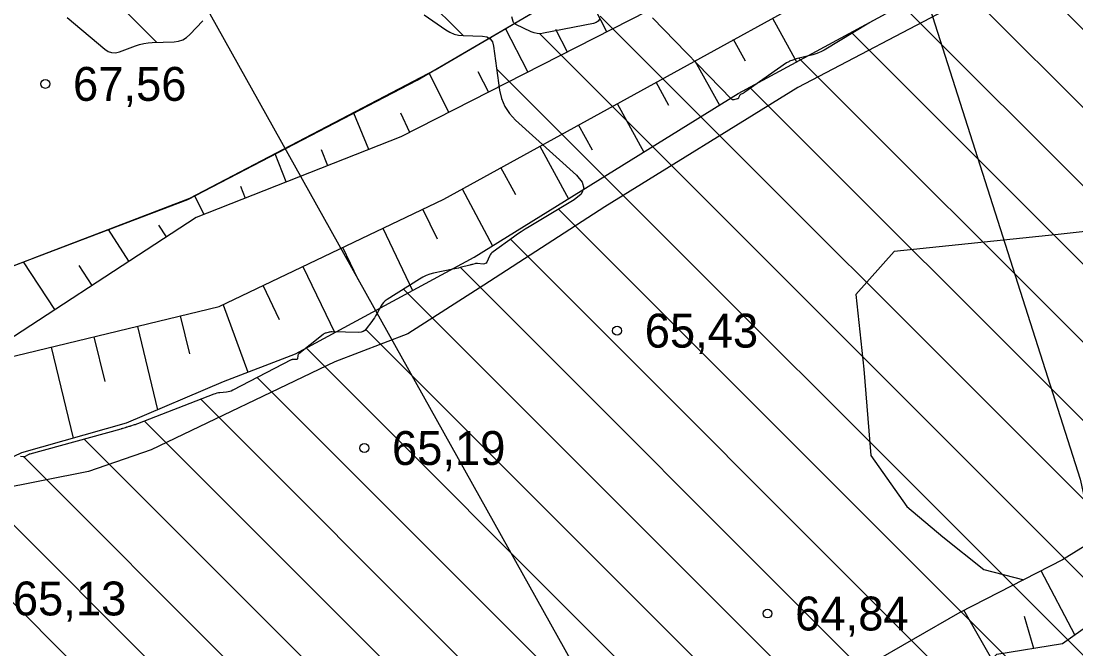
# Model space of a CAD drawing. Extents: x 532503 to 539665, y 6557663 to 6561526.
# Drawn here: x 535305.4 to 535381.6, y 6559818 to 6559863.4 of the extents above; entities that cross this region are included whole.
import ezdxf

# ---------------------------------------------------------------- set-up
doc = ezdxf.new("R2010")
doc.units = 0
for name, color, linetype in [('Kaevandatud ala', 7, 'Continuous'), ('KORGUS-EH2000', 7, 'Continuous'), ('Lamami horisontaal_EH2000', 7, 'Continuous'), ('Lõige', 7, 'Continuous'), ('RELJEEF', 7, 'Continuous')]:
    doc.layers.add(name, color=color, linetype=linetype)

msp = doc.modelspace()

# ---------------------------------------------------------------- linework, layer by layer
at = {"layer": 'Kaevandatud ala'}
for p, q in [((535299.755, 6559877.275), (535315.17, 6559861.861)), ((535375.697, 6559869.216), (535445.064, 6559799.849)), ((535372.933, 6559866.322), (535441.857, 6559797.399)), ((535333.924, 6559865.734), (535337.308, 6559862.349)), ((535369.218, 6559864.381), (535438.649, 6559794.949)), ((535347.217, 6559863.755), (535425.821, 6559785.151)), ((535342.822, 6559862.493), (535422.613, 6559782.701)), ((535365.418, 6559862.524), (535435.442, 6559792.5)), ((535361.575, 6559860.711), (535432.235, 6559790.05)), ((535339.738, 6559859.919), (535419.406, 6559780.251)), ((535358.085, 6559858.543), (535429.028, 6559787.6)), ((535344.197, 6559849.804), (535416.199, 6559777.802)), ((535340.72, 6559847.624), (535412.992, 6559775.352)), ((535337.107, 6559845.58), (535409.785, 6559772.902)), ((535333.003, 6559844.027), (535406.578, 6559770.453)), ((535330.263, 6559841.111), (535403.37, 6559768.003)), ((535325.95, 6559839.767), (535400.163, 6559765.553)), ((535322.429, 6559837.63), (535396.956, 6559763.104)), ((535318.342, 6559836.061), (535393.749, 6559760.654)), ((535314.269, 6559834.477), (535390.542, 6559758.204)), ((535309.916, 6559833.173), (535387.334, 6559755.755)), ((535305.542, 6559831.89), (535384.127, 6559753.305)), ((535301.663, 6559830.113), (535380.92, 6559750.855)), ((535297.823, 6559828.296), (535377.713, 6559748.406))]:
    msp.add_line(p, q, dxfattribs=at)
for points in [[(535334.482, 6559863.861), (535336.043, 6559862.769), (535336.338, 6559862.593), (535336.648, 6559862.463), (535336.974, 6559862.382), (535337.316, 6559862.349), (535338.716, 6559862.31), (535339.028, 6559862.258), (535339.265, 6559862.122), (535339.425, 6559861.902), (535339.51, 6559861.597), (535339.943, 6559858.413), (535340.08, 6559857.793), (535340.317, 6559857.225), (535340.652, 6559856.709), (535341.087, 6559856.246), (535345.509, 6559852.251), (535345.913, 6559851.766), (535346.019, 6559851.31), (535345.827, 6559850.884), (535345.336, 6559850.486), (535342.085, 6559848.538), (535341.795, 6559848.36), (535341.509, 6559848.176), (535341.227, 6559847.986), (535340.949, 6559847.79), (535339.467, 6559846.719), (535339.386, 6559846.652), (535339.315, 6559846.577), (535339.254, 6559846.493), (535339.204, 6559846.4), (535339.006, 6559845.976), (535338.963, 6559845.909), (535338.909, 6559845.864), (535338.842, 6559845.84), (535338.763, 6559845.838), (535338.346, 6559845.88), (535338.299, 6559845.882), (535338.252, 6559845.88), (535338.205, 6559845.873), (535338.159, 6559845.862), (535337.976, 6559845.808), (535337.93, 6559845.795), (535337.884, 6559845.782), (535337.838, 6559845.769), (535337.792, 6559845.757), (535337.097, 6559845.577), (535336.966, 6559845.544), (535336.834, 6559845.513), (535336.701, 6559845.483), (535336.569, 6559845.455), (535335.172, 6559845.171), (535334.899, 6559845.103), (535334.637, 6559845.01), (535334.384, 6559844.894), (535334.141, 6559844.754), (535331.804, 6559843.262), (535331.674, 6559843.168), (535331.559, 6559843.06), (535331.458, 6559842.938), (535331.372, 6559842.803), (535331.057, 6559842.235), (535330.976, 6559842.094), (535330.89, 6559841.957), (535330.799, 6559841.822), (535330.704, 6559841.691), (535330.302, 6559841.154), (535330.194, 6559841.038), (535330.07, 6559840.956), (535329.929, 6559840.908), (535329.771, 6559840.894), (535327.848, 6559840.93), (535327.789, 6559840.929), (535327.731, 6559840.925), (535327.673, 6559840.916), (535327.616, 6559840.904), (535327.387, 6559840.847), (535327.331, 6559840.83), (535327.278, 6559840.808), (535327.227, 6559840.78), (535327.18, 6559840.746), (535325.428, 6559839.351), (535325.395, 6559839.32), (535325.371, 6559839.284), (535325.355, 6559839.244), (535325.348, 6559839.199), (535325.335, 6559839.013), (535325.326, 6559838.972), (535325.307, 6559838.945), (535325.276, 6559838.929), (535325.235, 6559838.926), (535325.05, 6559838.937), (535325.004, 6559838.937), (535324.959, 6559838.931), (535324.916, 6559838.918), (535324.874, 6559838.9), (535320.649, 6559836.706), (535320.543, 6559836.657), (535320.433, 6559836.619), (535320.32, 6559836.591), (535320.203, 6559836.575), (535319.731, 6559836.531), (535319.614, 6559836.516), (535319.499, 6559836.494), (535319.386, 6559836.463), (535319.275, 6559836.424), (535313.758, 6559834.279), (535313.703, 6559834.258), (535313.648, 6559834.238), (535313.593, 6559834.219), (535313.537, 6559834.201), (535313.265, 6559834.115), (535313.234, 6559834.106), (535313.203, 6559834.096), (535313.171, 6559834.087), (535313.139, 6559834.079), (535313.013, 6559834.044), (535312.981, 6559834.035), (535312.95, 6559834.026), (535312.918, 6559834.016), (535312.887, 6559834.006), (535312.715, 6559833.949), (535312.676, 6559833.936), (535312.637, 6559833.924), (535312.598, 6559833.912), (535312.558, 6559833.901), (535305.994, 6559832.092), (535305.949, 6559832.079), (535305.906, 6559832.062), (535305.864, 6559832.042), (535305.823, 6559832.02), (535305.659, 6559831.923), (535305.62, 6559831.904), (535305.579, 6559831.893), (535305.537, 6559831.89), (535305.493, 6559831.894), (535305.317, 6559831.926)], [(535308.696, 6559863.658), (535311.398, 6559861.369), (535311.642, 6559861.206), (535311.901, 6559861.12), (535312.173, 6559861.112), (535312.458, 6559861.181), (535313.629, 6559861.611), (535313.923, 6559861.706), (535314.223, 6559861.778), (535314.528, 6559861.825), (535314.837, 6559861.849), (535316.412, 6559861.905), (535316.739, 6559861.947), (535317.038, 6559862.048), (535317.311, 6559862.208), (535317.557, 6559862.427), (535318.486, 6559863.42)], [(535347.16, 6559863.543), (535347.062, 6559863.394), (535346.918, 6559863.288), (535346.729, 6559863.225), (535343.12, 6559862.517), (535342.892, 6559862.49), (535342.668, 6559862.499), (535342.449, 6559862.544), (535342.234, 6559862.626), (535341.111, 6559863.151), (535341.041, 6559863.192), (535340.985, 6559863.244), (535340.942, 6559863.308), (535340.912, 6559863.383), (535340.818, 6559863.705)], [(535366.956, 6559863.44), (535366.625, 6559863.251), (535363.401, 6559861.31), (535363.204, 6559861.201), (535363.001, 6559861.107), (535362.791, 6559861.028), (535362.575, 6559860.965), (535361.383, 6559860.662), (535361.321, 6559860.645), (535361.26, 6559860.627), (535361.2, 6559860.606), (535361.14, 6559860.584), (535360.903, 6559860.492), (535360.844, 6559860.467), (535360.788, 6559860.439), (535360.733, 6559860.407), (535360.68, 6559860.372), (535357.673, 6559858.253), (535357.638, 6559858.229), (535357.602, 6559858.207), (535357.564, 6559858.186), (535357.526, 6559858.166), (535357.36, 6559858.085), (535357.331, 6559858.067), (535357.305, 6559858.045), (535357.285, 6559858.018), (535357.269, 6559857.987), (535357.216, 6559857.854), (535357.199, 6559857.824), (535357.178, 6559857.8), (535357.151, 6559857.781), (535357.119, 6559857.769), (535356.879, 6559857.707), (535356.829, 6559857.701), (535356.783, 6559857.707), (535356.741, 6559857.725), (535356.702, 6559857.757), (535350.992, 6559863.639)]]:
    msp.add_lwpolyline(points, dxfattribs=at)
at = {"layer": 'KORGUS-EH2000'}
for centre in [(535307.109, 6559858.859), (535348.431, 6559841.019), (535330.162, 6559832.534), (535359.305, 6559820.568)]:
    msp.add_circle(centre, 0.32, dxfattribs=at)
at = {"layer": 'Lamami horisontaal_EH2000'}
msp.add_lwpolyline([(535263.595, 6559978.897), (535279.24, 6559969.378), (535289.33, 6559963.743), (535300.974, 6559955.07), (535311.39, 6559947.134), (535323.977, 6559935.519), (535330.762, 6559928.747), (535346.894, 6559909.063), (535357.898, 6559891.444), (535363.729, 6559880.874), (535369.418, 6559869.423), (535381.896, 6559830.286), (535384.697, 6559817.512), (535386.218, 6559804.738), (535387.08, 6559785.663), (535387.408, 6559764.957), (535386.422, 6559734.519), (535381.944, 6559720.776), (535381.85, 6559720.569), (535371.908, 6559697.985), (535369.403, 6559694.108), (535347.091, 6559670.221), (535323.306, 6559653.308), (535295.148, 6559638.437)], dxfattribs=at)
at = {"layer": 'Lõige'}
msp.add_lwpolyline([(535150.705, 6560087.504), (535159.93, 6560069.75), (535218.82, 6559968.7), (535305.655, 6559887.851), (535461.67, 6559608.38), (535506.03, 6559511.29), (535514.367, 6559493.043)], dxfattribs=at)
at = {"layer": 'RELJEEF'}
for p, q in [((535347.68, 6559862.628), (535345.91, 6559866.099)), ((535359.658, 6559863.616), (535361.404, 6559860.445)), ((535341.978, 6559859.721), (535340.377, 6559862.862)), ((535343.986, 6559862.827), (535344.829, 6559861.175)), ((535357.723, 6559860.496), (535356.855, 6559862.072)), ((535354.052, 6559860.527), (535355.823, 6559857.313)), ((535336.276, 6559856.814), (535334.843, 6559859.624)), ((535338.369, 6559859.755), (535339.127, 6559858.267)), ((535352.174, 6559857.304), (535351.249, 6559858.983)), ((535348.446, 6559857.439), (535350.376, 6559853.936)), ((535330.477, 6559854.125), (535329.411, 6559856.746)), ((535332.777, 6559856.759), (535333.426, 6559855.36)), ((535346.648, 6559854.072), (535345.644, 6559855.895)), ((535327.041, 6559854.114), (535327.499, 6559852.952)), ((535342.841, 6559854.351), (535344.929, 6559850.56)), ((535324.522, 6559851.779), (535323.728, 6559853.794)), ((535341.122, 6559850.839), (535340.038, 6559852.807)), ((535321.209, 6559851.458), (535321.545, 6559850.606)), ((535337.235, 6559851.263), (535339.423, 6559847.147)), ((535318.567, 6559849.433), (535317.908, 6559850.771)), ((535335.46, 6559847.641), (535334.388, 6559849.805)), ((535315.296, 6559848.649), (535315.831, 6559847.793)), ((535313.151, 6559846.045), (535311.663, 6559848.326)), ((535331.502, 6559848.423), (535333.656, 6559843.923)), ((535329.726, 6559844.72), (535328.615, 6559847.042)), ((535307.791, 6559842.548), (535305.54, 6559845.997)), ((535309.536, 6559845.729), (535310.471, 6559844.296)), ((535325.729, 6559845.661), (535328.02, 6559840.874)), ((535324.022, 6559841.814), (535322.842, 6559844.279)), ((535319.956, 6559842.898), (535321.747, 6559838.02)), ((535317.56, 6559839.344), (535316.867, 6559842.084)), ((535313.757, 6559841.332), (535315.215, 6559835.307)), ((535311.427, 6559837.356), (535310.647, 6559840.579)), ((535307.536, 6559839.826), (535309.126, 6559833.259)), ((535381.513, 6559819.029), (535379.095, 6559823.664)), ((535375.521, 6559817.278), (535373.505, 6559820.805)), ((535377.863, 6559820.378), (535378.538, 6559818.068))]:
    msp.add_line(p, q, dxfattribs=at)
for points in [[(535268.305, 6559823.159), (535267.143, 6559826.834), (535272.404, 6559831.585), (535289.68, 6559839.949), (535302.148, 6559844.707), (535317.414, 6559850.514), (535333.985, 6559859.122), (535351.403, 6559869.313), (535362.528, 6559875.902), (535372.208, 6559880.134), (535383.73, 6559886.487), (535401.215, 6559894.081), (535423.165, 6559905.314), (535436.227, 6559911.919), (535442.986, 6559915.333), (535452.592, 6559918.371), (535455.084, 6559919.225), (535456.662, 6559919.01), (535458.391, 6559916.556), (535460.015, 6559913.27), (535460.79, 6559910.193), (535460.753, 6559908.289), (535460.731, 6559906.968)], [(535456.682, 6559914.697), (535447.758, 6559914.298), (535431.355, 6559904.839), (535412.08, 6559894.746), (535398.777, 6559887.767), (535373.397, 6559875.08), (535358.248, 6559868.017), (535332.79, 6559855.036), (535318.006, 6559849.212), (535301.23, 6559838.268)], [(535301.316, 6559838.321), (535319.676, 6559842.764), (535335.912, 6559850.534), (535365.349, 6559866.751), (535390.517, 6559881.121), (535418.525, 6559893.221), (535438.063, 6559902.227), (535450.89, 6559908.417), (535457.559, 6559911.737), (535456.682, 6559914.697)], [(535294.283, 6559826.645), (535295.349, 6559827.591), (535297.121, 6559828.289), (535301.55, 6559830.375), (535305.415, 6559832.206), (535312.97, 6559834.349), (535319.979, 6559837.341), (535325.181, 6559839.338), (535338.102, 6559846.328), (535357.195, 6559858.163), (535373.547, 6559867.03), (535385.523, 6559873.077), (535401.737, 6559881.208), (535414.334, 6559886.924), (535431.116, 6559893.935), (535444.139, 6559900.361), (535451.376, 6559904.182), (535459.627, 6559909.059)], [(535460.731, 6559906.968), (535454.708, 6559905.059), (535448.179, 6559900.209), (535435.824, 6559894.386), (535419.259, 6559887.317), (535404.323, 6559880.832), (535391.453, 6559874.256), (535373.092, 6559864.667), (535361.49, 6559858.593), (535347.558, 6559849.98), (535338.79, 6559844.299), (535333.31, 6559840.796), (535328.041, 6559838.778), (535314.752, 6559832.41), (535310.233, 6559830.841), (535303.523, 6559829.521), (535297.419, 6559826.994), (535296.43, 6559826.431), (535298.079, 6559822.89), (535299.832, 6559815.625), (535300.781, 6559810.773), (535301.702, 6559804.416), (535301.401, 6559802.543), (535299.456, 6559800.282)], [(535460.731, 6559906.968), (535454.708, 6559905.059), (535448.179, 6559900.209), (535435.824, 6559894.386), (535419.259, 6559887.317), (535404.323, 6559880.832), (535391.453, 6559874.256), (535373.092, 6559864.667), (535361.49, 6559858.593), (535347.558, 6559849.98), (535338.79, 6559844.299), (535333.31, 6559840.796), (535328.041, 6559838.778), (535314.752, 6559832.41), (535310.233, 6559830.841), (535303.523, 6559829.521), (535297.419, 6559826.994), (535296.43, 6559826.431), (535298.079, 6559822.89), (535299.832, 6559815.625), (535300.781, 6559810.773), (535301.702, 6559804.416), (535301.401, 6559802.543), (535299.456, 6559800.282)], [(535294.283, 6559826.645), (535284.389, 6559823.467), (535269.316, 6559820.246), (535268.019, 6559824.062), (535267.143, 6559826.834), (535272.404, 6559831.585), (535289.939, 6559840.048), (535302.629, 6559844.89), (535305.997, 6559846.171), (535306.552, 6559846.382), (535311.659, 6559848.325), (535317.555, 6559850.587), (535335.283, 6559859.882), (535340.1, 6559862.7), (535362.528, 6559875.902)], [(535404.379, 6559837.043), (535404.821, 6559841.123), (535405.3, 6559845.046), (535404.964, 6559846.73), (535404.218, 6559848.275), (535401.93, 6559849.358), (535398.565, 6559848.885), (535396.714, 6559849.128), (535391.514, 6559849.217), (535380.321, 6559847.979), (535368.459, 6559846.731), (535365.694, 6559843.642), (535366.278, 6559838.24), (535366.771, 6559831.988), (535369.366, 6559828.297), (535371.987, 6559826.11), (535374.952, 6559823.744), (535377.824, 6559823.014)], [(535404.379, 6559837.043), (535404.821, 6559841.123), (535405.3, 6559845.046), (535404.964, 6559846.73), (535404.218, 6559848.275), (535401.93, 6559849.358), (535398.565, 6559848.885), (535396.714, 6559849.128), (535391.514, 6559849.217), (535380.321, 6559847.979), (535368.459, 6559846.731), (535365.694, 6559843.642), (535366.278, 6559838.24), (535366.771, 6559831.988), (535369.366, 6559828.297), (535371.987, 6559826.11), (535374.952, 6559823.744), (535377.824, 6559823.014)], [(535384.73, 6559826.98), (535380.621, 6559824.444), (535373.207, 6559820.653), (535366.505, 6559816.785), (535364.442, 6559813.397), (535357.97, 6559809.533), (535350.126, 6559805.812), (535342.976, 6559802.719), (535338.293, 6559802.663), (535334.968, 6559802.867), (535334.789, 6559804.14), (535333.747, 6559805.697), (535330.502, 6559806.516), (535327.188, 6559806.728), (535323.801, 6559806.764), (535320.7, 6559806.69), (535317.586, 6559806.639), (535314.772, 6559805.556), (535312.228, 6559804.367), (535310.502, 6559803.051), (535308.824, 6559801.005), (535307.4, 6559799.292), (535305.411, 6559795.941)], [(535384.73, 6559826.98), (535380.621, 6559824.444), (535373.207, 6559820.653), (535366.505, 6559816.785), (535364.442, 6559813.397), (535357.97, 6559809.533), (535350.126, 6559805.812), (535342.976, 6559802.719), (535338.293, 6559802.663), (535334.968, 6559802.867), (535334.789, 6559804.14), (535333.747, 6559805.697), (535330.502, 6559806.516), (535327.188, 6559806.728), (535323.801, 6559806.764), (535320.7, 6559806.69), (535317.586, 6559806.639), (535314.772, 6559805.556), (535312.228, 6559804.367), (535310.502, 6559803.051), (535308.824, 6559801.005), (535307.4, 6559799.292), (535305.411, 6559795.941)], [(535304.693, 6559783.046), (535305.491, 6559788.669), (535306.297, 6559792.173), (535309.738, 6559797.337), (535312.801, 6559800.966), (535315.812, 6559802.707), (535319.621, 6559804.638), (535327.998, 6559804.405), (535338.848, 6559799.714), (535348.092, 6559801.289), (535355.054, 6559805.629), (535363.368, 6559809.419), (535371.136, 6559812.918), (535375.883, 6559817.638), (535380.635, 6559818.407), (535384.021, 6559820.807)]]:
    msp.add_lwpolyline(points, dxfattribs=at)

# ---------------------------------------------------------------- texts
at = {"layer": 'KORGUS-EH2000'}
for s, p in [('67,56 ', (535309.109, 6559857.634)), ('65,43 ', (535350.431, 6559839.794)), ('65,19 ', (535332.162, 6559831.309)), ('65,13 ', (535304.76, 6559820.431)), ('64,84 ', (535361.305, 6559819.343))]:
    msp.add_text(s, height=2.45, dxfattribs=at).set_placement(p)

doc.saveas('drawing.dxf')
